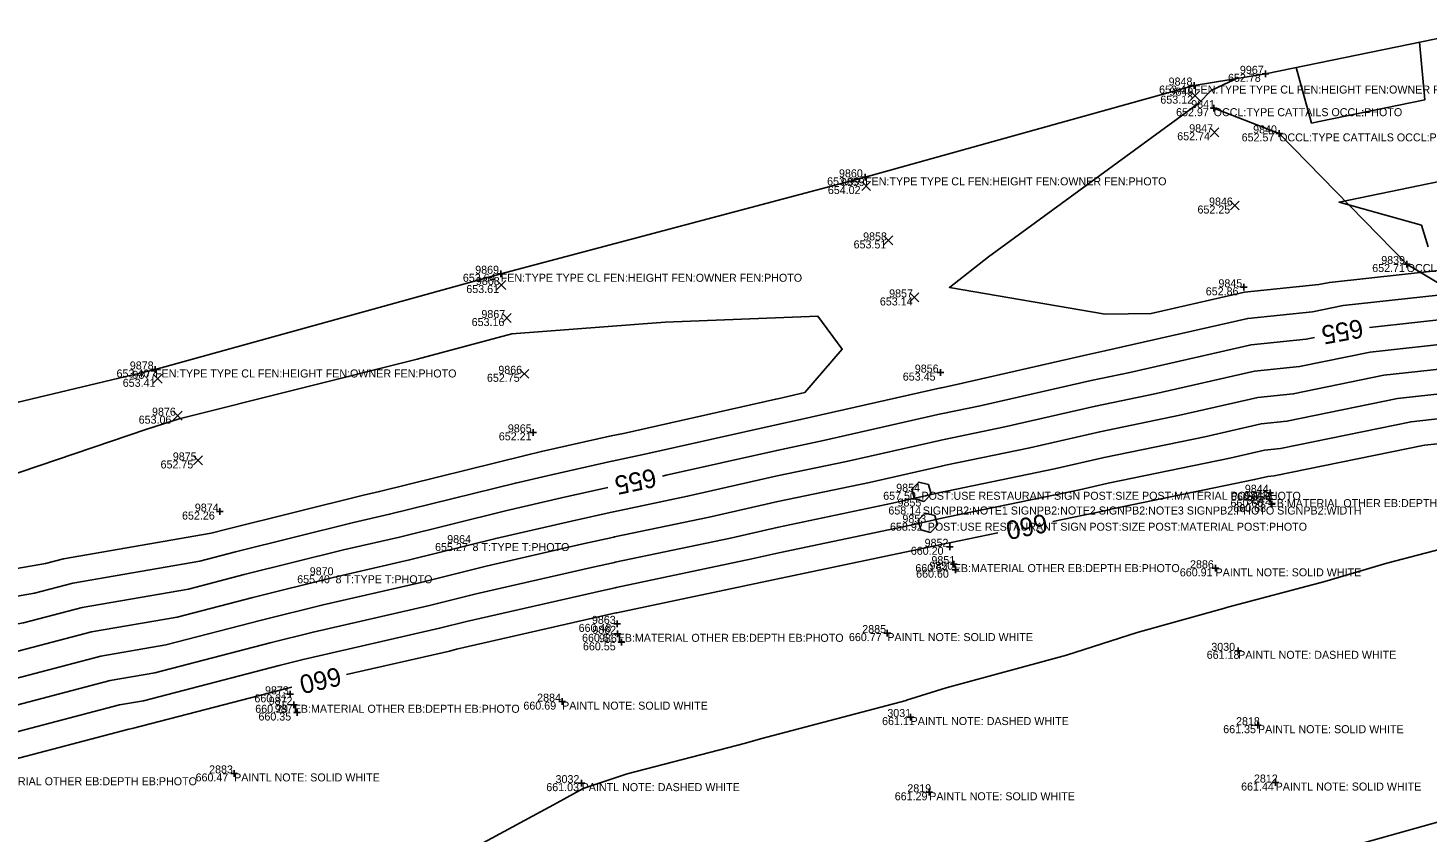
# Model space of a CAD drawing. Extents: x 2129350 to 2137777, y 657588 to 659885.
# Drawn here: x 2133748.4 to 2133958.2, y 658971.1 to 659091.7 of the extents above; entities that cross this region are included whole.
import ezdxf

# ---------------------------------------------------------------- set-up
doc = ezdxf.new("R2010")
doc.units = 0
for name, color, linetype in [('DT_X_Contour_Major', 7, 'Continuous'), ('DT_X_Contour_Minor', 7, 'Continuous'), ('DT_X_TIN_Hull', 7, 'Continuous'), ('PV_X_COP', 7, 'Continuous'), ('RD_X_Cells', 7, 'Continuous'), ('SV_X_Occupation_Line', 7, 'Continuous'), ('SV_X_Random_Point', 7, 'Continuous'), ('SV_X_Shot_Marker', 7, 'Continuous'), ('SV_X_Text_Comment', 7, 'Continuous'), ('SV_X_Text_Elevation', 7, 'Continuous'), ('SV_X_Text_Name', 7, 'Continuous')]:
    doc.layers.add(name, color=color, linetype=linetype)

msp = doc.modelspace()

# ---------------------------------------------------------------- linework, layer by layer
at = {"layer": 'DT_X_Contour_Major'}
for points in [[(2133949.6, 659046.76), (2133964.1, 659048.36), (2133973.02, 659050.17), (2133975.83, 659047.42), (2133976.39, 659049.15), (2133976.62, 659049.19), (2133986.1, 659056.36), (2133987.61, 659056.69), (2133997.25, 659058.74), (2133998.73, 659059.11), (2134000.25, 659059.52), (2134001.8, 659059.97), (2134002.9, 659059.7), (2134013.29, 659063.04), (2134025.4, 659065.98), (2134026.33, 659066.17), (2134030.51, 659067.19), (2134032.42, 659068.35), (2134033.64, 659067.88), (2134042.45, 659069.82)], [(2133843.58, 659024.48), (2133844.13, 659024.6), (2133860.71, 659028.33), (2133867.73, 659029.81), (2133885.33, 659033.79), (2133885.6, 659033.85), (2133891.19, 659035), (2133907.86, 659038.82), (2133913.66, 659040.02), (2133931.84, 659044.16), (2133940.07, 659045), (2133941.34, 659045.26)], [(2133902.1, 659017.67), (2133909.84, 659019.27), (2133911.06, 659019.55), (2133932.37, 659023.96), (2133934.37, 659024.42), (2133935.28, 659024.51), (2133957.86, 659029.12), (2133959.78, 659029.33), (2133982.42, 659033.95), (2133982.76, 659033.61)], [(2133737.86, 659000.74), (2133747.78, 659002.47), (2133756.55, 659004.77), (2133772.51, 659007.53), (2133780.84, 659009.7), (2133795.72, 659013.4), (2133804.16, 659015.32), (2133820.05, 659019.27), (2133828.45, 659021.19), (2133835.36, 659022.74)], [(2133796.17, 658994.7), (2133811.64, 658998.23), (2133812.7, 658998.5), (2133835.95, 659003.81), (2133836.57, 659003.95), (2133836.74, 659003.99), (2133860.17, 659008.91), (2133861.12, 659009.12), (2133884.93, 659014.11), (2133885.49, 659014.24), (2133886.63, 659014.48), (2133893.88, 659015.98)], [(2133692.79, 658963.26), (2133696.54, 658964.47), (2133714.26, 658970.74), (2133716.25, 658971.39), (2133720.58, 658972.97), (2133722.67, 658974.58), (2133723.83, 658975.37), (2133725.91, 658976.23), (2133732.32, 658978.31), (2133738.91, 658980.06), (2133739.05, 658980.11), (2133739.42, 658980.21), (2133739.56, 658980.23), (2133763.54, 658986.51), (2133764.05, 658986.6), (2133787.38, 658992.68), (2133787.98, 658992.83)]]:
    msp.add_lwpolyline(points, dxfattribs=at)
at = {"layer": 'DT_X_Contour_Minor'}
for points in [[(2133938.59, 659085.73), (2133940.9, 659077.4), (2133942.03, 659077.63), (2133957.87, 659080.87), (2133957.08, 659089.52)], [(2133929.57, 659084.06), (2133925.87, 659082.28), (2133924.02, 659080.38), (2133892.45, 659057.37), (2133886.61, 659052.77), (2133909.96, 659048.77), (2133916.85, 659048.87), (2133930.83, 659052.06), (2133941.99, 659053.19), (2133943.58, 659053.52), (2133965.83, 659055.96)], [(2133964.66, 659069.57), (2133945.04, 659065.55), (2133957.38, 659062.08), (2133958.41, 659058.86)], [(2133732.39, 659003.95), (2133749.42, 659006.92), (2133755.15, 659008.42), (2133774.2, 659011.71), (2133779.54, 659013.1), (2133797.23, 659017.5), (2133802.66, 659018.74), (2133821.51, 659023.43), (2133826.95, 659024.67), (2133835.97, 659026.7), (2133836.01, 659026.7), (2133840.92, 659027.74), (2133860.63, 659032.18), (2133864.29, 659032.94), (2133885.29, 659037.7), (2133885.39, 659037.72), (2133887.46, 659038.15), (2133907.23, 659042.67), (2133909.91, 659043.23), (2133931.33, 659048.11), (2133941.03, 659049.1), (2133945.62, 659050.03), (2133964.96, 659052.16)], [(2133731.22, 659007.91), (2133751.07, 659011.37), (2133753.75, 659012.07), (2133775.89, 659015.9), (2133778.23, 659016.51), (2133798.75, 659021.61), (2133801.16, 659022.16), (2133822.98, 659027.58), (2133825.44, 659028.15), (2133835.87, 659030.49), (2133835.89, 659030.49), (2133837.72, 659030.87), (2133860.55, 659036.02), (2133860.85, 659036.08), (2133864.93, 659037.01), (2133870.52, 659043.51), (2133866.88, 659048.43), (2133843.99, 659047.55), (2133820.97, 659045.78), (2133806.8, 659041.98), (2133771.1, 659033.04), (2133766.25, 659031.53), (2133741.89, 659023.24)], [(2133746.14, 658998.02), (2133757.95, 659001.11), (2133770.82, 659003.34), (2133782.15, 659006.29), (2133794.21, 659009.29), (2133805.65, 659011.91), (2133818.58, 659015.12), (2133829.95, 659017.72), (2133836.17, 659019.11), (2133836.25, 659019.13), (2133847.34, 659021.46), (2133860.79, 659024.49), (2133871.17, 659026.67), (2133885.36, 659029.88), (2133885.8, 659029.97), (2133894.92, 659031.86), (2133908.5, 659034.96), (2133917.4, 659036.81), (2133932.35, 659040.21), (2133939.11, 659040.9), (2133949.7, 659043.06), (2133963.23, 659044.55)], [(2133744.49, 658993.58), (2133759.35, 658997.46), (2133769.12, 658999.16), (2133783.46, 659002.89), (2133792.69, 659005.19), (2133807.15, 659008.49), (2133817.11, 659010.96), (2133831.45, 659014.24), (2133836.27, 659015.32), (2133836.37, 659015.35), (2133850.55, 659018.32), (2133860.88, 659020.65), (2133874.61, 659023.53), (2133885.39, 659025.97), (2133886.01, 659026.1), (2133898.65, 659028.71), (2133909.14, 659031.11), (2133921.14, 659033.59), (2133932.85, 659036.26), (2133938.16, 659036.8), (2133951.74, 659039.58), (2133962.37, 659040.75)], [(2133741.21, 658984.68), (2133762.14, 658990.16), (2133765.74, 658990.78), (2133786.07, 658996.08), (2133789.67, 658996.98), (2133810.14, 659001.65), (2133814.17, 659002.65), (2133834.45, 659007.29), (2133836.47, 659007.74), (2133836.62, 659007.78), (2133856.96, 659012.05), (2133861.04, 659012.96), (2133881.49, 659017.25), (2133885.46, 659018.15), (2133886.42, 659018.35), (2133906.11, 659022.42), (2133910.42, 659023.4), (2133928.63, 659027.17), (2133933.87, 659028.37), (2133936.24, 659028.61), (2133955.82, 659032.61), (2133960.64, 659033.14), (2133980.54, 659037.19), (2133981.38, 659036.37)], [(2133742.85, 658989.13), (2133760.75, 658993.81), (2133767.43, 658994.97), (2133784.76, 658999.49), (2133791.18, 659001.08), (2133808.65, 659005.07), (2133815.64, 659006.81), (2133832.95, 659010.76), (2133836.37, 659011.53), (2133836.49, 659011.56), (2133853.75, 659015.18), (2133860.96, 659016.81), (2133878.05, 659020.39), (2133885.43, 659022.06), (2133886.22, 659022.23), (2133902.38, 659025.56), (2133909.78, 659027.26), (2133924.89, 659030.38), (2133933.36, 659032.32), (2133937.2, 659032.7), (2133953.78, 659036.09), (2133961.51, 659036.94)], [(2133970.99, 659016.3), (2133952.17, 659011.4), (2133942.87, 659008.68), (2133928.15, 659004.78), (2133928.12, 659004.77), (2133928.03, 659004.74), (2133914.74, 659001.04), (2133904.16, 658997.62), (2133886.11, 658992.71), (2133880.18, 658990.86), (2133880.09, 658990.83), (2133858.25, 658985.07), (2133856, 658984.44), (2133838.3, 658979.81), (2133831.98, 658977.72), (2133831.7, 658977.62), (2133827.77, 658975.48), (2133809.38, 658965.53)]]:
    msp.add_lwpolyline(points, dxfattribs=at)
at = {"layer": 'DT_X_TIN_Hull'}
msp.add_lwpolyline([(2134356.03, 659185.95), (2134303.52, 659173.01), (2134259.23, 659162.31), (2134216.07, 659153.31), (2134168.25, 659141.96), (2134125.88, 659132.55), (2134109.05, 659128.86), (2134056.89, 659117.03), (2133999.59, 659103.37), (2133973.21, 659091.25), (2133972.95, 659091.39), (2133971.1, 659091.46), (2133969.76, 659091.14), (2133967.6, 659091.08), (2133965.7, 659091.19), (2133965.45, 659091.23), (2133933.98, 659084.79), (2133923.28, 659083.03), (2133873.95, 659069.27), (2133819.31, 659054.81), (2133767.48, 659040.46), (2133725.98, 659030.57)], dxfattribs=at)
at = {"layer": 'PV_X_COP'}
msp.add_lwpolyline([(2134372.8, 659086.61), (2134323.79, 659072.7), (2134275.99, 659059.69), (2134222.68, 659044.63), (2134179.75, 659033.13), (2134131.31, 659020.04), (2134083.27, 659006.66), (2134034.91, 658993.22), (2133987.27, 658980.27), (2133938.9, 658966.72), (2133890.03, 658953.66), (2133841.98, 658940.1), (2133794.81, 658927.21), (2133746.12, 658913.94)], dxfattribs=at)
at = {"layer": 'RD_X_Cells'}
for points in [[(2133881.34, 659021.06), (2133882.79, 659020.68), (2133883.85, 659021.74), (2133883.45, 659023.19), (2133882, 659023.57), (2133880.95, 659022.5), (2133881.34, 659021.06)], [(2133882.29, 659016.41), (2133883.74, 659016.03), (2133884.79, 659017.1), (2133884.39, 659018.55), (2133882.94, 659018.92), (2133881.89, 659017.86), (2133882.29, 659016.41)]]:
    msp.add_lwpolyline(points, dxfattribs=at)
at = {"layer": 'SV_X_Occupation_Line'}
msp.add_line((2133964.23, 659050.82), (2133955.17, 659056.27), dxfattribs=at)
msp.add_lwpolyline([(2133955.17, 659056.27), (2133936.04, 659075.86), (2133926.23, 659079.64)], dxfattribs=at)
at = {"layer": 'SV_X_Random_Point'}
for p, q in [((2133922.75, 659080.86), (2133924.08, 659082.19)), ((2133922.75, 659082.19), (2133924.08, 659080.86)), ((2133925.69, 659075.36), (2133927.02, 659076.7)), ((2133925.69, 659076.7), (2133927.02, 659075.36)), ((2133873.46, 659067.3), (2133874.79, 659068.63)), ((2133873.46, 659068.63), (2133874.79, 659067.3)), ((2133928.74, 659064.38), (2133930.07, 659065.71)), ((2133928.74, 659065.71), (2133930.07, 659064.38)), ((2133876.79, 659059.15), (2133878.12, 659060.48)), ((2133876.79, 659060.48), (2133878.12, 659059.15)), ((2133818.74, 659052.45), (2133820.07, 659053.78)), ((2133818.74, 659053.78), (2133820.07, 659052.45)), ((2133880.68, 659050.6), (2133882.02, 659051.93)), ((2133880.68, 659051.93), (2133882.02, 659050.6)), ((2133819.56, 659047.5), (2133820.89, 659048.84)), ((2133819.56, 659048.84), (2133820.89, 659047.5)), ((2133822.18, 659039.14), (2133823.51, 659040.47)), ((2133822.18, 659040.47), (2133823.51, 659039.14)), ((2133767.21, 659038.4), (2133768.54, 659039.73)), ((2133767.21, 659039.73), (2133768.54, 659038.4)), ((2133770.21, 659032.86), (2133771.55, 659034.2)), ((2133770.21, 659034.2), (2133771.55, 659032.86)), ((2133773.25, 659026.15), (2133774.58, 659027.49)), ((2133773.25, 659027.49), (2133774.58, 659026.15))]:
    msp.add_line(p, q, dxfattribs=at)
at = {"layer": 'SV_X_Shot_Marker'}
for p, q in [((2133933.48, 659084.79), (2133934.48, 659084.79)), ((2133933.98, 659085.29), (2133933.98, 659084.29)), ((2133933.98, 659084.79), (2133933.98, 659084.79)), ((2133922.78, 659083.03), (2133923.78, 659083.03)), ((2133923.28, 659083.53), (2133923.28, 659082.53)), ((2133923.28, 659083.03), (2133923.28, 659083.03)), ((2133925.73, 659079.64), (2133926.73, 659079.64)), ((2133926.23, 659080.14), (2133926.23, 659079.14)), ((2133926.23, 659079.64), (2133926.23, 659079.64)), ((2133936.04, 659076.36), (2133936.04, 659075.36)), ((2133935.54, 659075.86), (2133936.54, 659075.86)), ((2133936.04, 659075.86), (2133936.04, 659075.86)), ((2133873.95, 659069.77), (2133873.95, 659068.77)), ((2133873.45, 659069.27), (2133874.45, 659069.27)), ((2133873.95, 659069.27), (2133873.95, 659069.27)), ((2133819.31, 659055.31), (2133819.31, 659054.31)), ((2133954.67, 659056.27), (2133955.67, 659056.27)), ((2133955.17, 659056.77), (2133955.17, 659055.77)), ((2133955.17, 659056.27), (2133955.17, 659056.27)), ((2133818.81, 659054.81), (2133819.81, 659054.81)), ((2133819.31, 659054.81), (2133819.31, 659054.81)), ((2133930.74, 659053.28), (2133930.74, 659052.28)), ((2133930.24, 659052.78), (2133931.24, 659052.78)), ((2133930.74, 659052.78), (2133930.74, 659052.78)), ((2133766.98, 659040.46), (2133767.98, 659040.46)), ((2133767.48, 659040.96), (2133767.48, 659039.96)), ((2133767.48, 659040.46), (2133767.48, 659040.46)), ((2133885.27, 659040.49), (2133885.27, 659039.49)), ((2133884.77, 659039.99), (2133885.77, 659039.99)), ((2133885.27, 659039.99), (2133885.27, 659039.99)), ((2133823.7, 659031.03), (2133824.7, 659031.03)), ((2133824.2, 659031.53), (2133824.2, 659030.53)), ((2133824.2, 659031.03), (2133824.2, 659031.03)), ((2133934.19, 659021.97), (2133935.19, 659021.97)), ((2133934.61, 659021.52), (2133934.61, 659020.52)), ((2133934.69, 659022.47), (2133934.69, 659021.47)), ((2133934.69, 659021.97), (2133934.69, 659021.97)), ((2133777.21, 659019.65), (2133777.21, 659018.65)), ((2133934.11, 659021.02), (2133935.11, 659021.02)), ((2133934.47, 659020.27), (2133935.47, 659020.27)), ((2133934.61, 659021.02), (2133934.61, 659021.02)), ((2133934.97, 659020.77), (2133934.97, 659019.77)), ((2133934.97, 659020.27), (2133934.97, 659020.27)), ((2133776.71, 659019.15), (2133777.71, 659019.15)), ((2133777.21, 659019.15), (2133777.21, 659019.15)), ((2133886.16, 659013.87), (2133887.16, 659013.87)), ((2133886.66, 659014.37), (2133886.66, 659013.37)), ((2133886.66, 659013.87), (2133886.66, 659013.87)), ((2133886.75, 659011.27), (2133887.75, 659011.27)), ((2133887.25, 659011.77), (2133887.25, 659010.77)), ((2133887.25, 659011.27), (2133887.25, 659011.27)), ((2133926.51, 659011.15), (2133926.51, 659010.15)), ((2133887.01, 659010.44), (2133888.01, 659010.44)), ((2133887.51, 659010.94), (2133887.51, 659009.94)), ((2133887.51, 659010.44), (2133887.51, 659010.44)), ((2133926.01, 659010.65), (2133927.01, 659010.65)), ((2133926.51, 659010.65), (2133926.51, 659010.65)), ((2133836.79, 659002.81), (2133836.79, 659001.81)), ((2133836.29, 659002.31), (2133837.29, 659002.31)), ((2133836.35, 659000.82), (2133837.35, 659000.82)), ((2133836.79, 659002.31), (2133836.79, 659002.31)), ((2133836.85, 659001.32), (2133836.85, 659000.32)), ((2133836.85, 659000.82), (2133836.85, 659000.82)), ((2133876.79, 659000.93), (2133877.79, 659000.93)), ((2133877.29, 659001.43), (2133877.29, 659000.43)), ((2133877.29, 659000.93), (2133877.29, 659000.93)), ((2133836.92, 658999.55), (2133837.92, 658999.55)), ((2133837.42, 659000.05), (2133837.42, 658999.05)), ((2133837.42, 658999.55), (2133837.42, 658999.55)), ((2133929.9, 658998.77), (2133929.9, 658997.77)), ((2133929.4, 658998.27), (2133930.4, 658998.27)), ((2133929.9, 658998.27), (2133929.9, 658998.27)), ((2133787.74, 658992.25), (2133787.74, 658991.25)), ((2133787.24, 658991.75), (2133788.24, 658991.75)), ((2133787.74, 658991.75), (2133787.74, 658991.75)), ((2133787.78, 658990.18), (2133788.78, 658990.18)), ((2133788.28, 658990.68), (2133788.28, 658989.68)), ((2133788.28, 658990.18), (2133788.28, 658990.18)), ((2133828.02, 658990.65), (2133829.02, 658990.65)), ((2133828.52, 658991.15), (2133828.52, 658990.15)), ((2133828.52, 658990.65), (2133828.52, 658990.65)), ((2133788.28, 658989.02), (2133789.28, 658989.02)), ((2133788.78, 658989.52), (2133788.78, 658988.52)), ((2133788.78, 658989.02), (2133788.78, 658989.02)), ((2133880.28, 658988.34), (2133881.28, 658988.34)), ((2133880.78, 658988.84), (2133880.78, 658987.84)), ((2133880.78, 658988.34), (2133880.78, 658988.34)), ((2133932.37, 658987.12), (2133933.37, 658987.12)), ((2133932.87, 658987.62), (2133932.87, 658986.62)), ((2133932.87, 658987.12), (2133932.87, 658987.12)), ((2133778.84, 658979.89), (2133779.84, 658979.89)), ((2133779.34, 658980.39), (2133779.34, 658979.39)), ((2133779.34, 658979.89), (2133779.34, 658979.89)), ((2133830.95, 658978.43), (2133831.95, 658978.43)), ((2133831.45, 658978.93), (2133831.45, 658977.93)), ((2133831.45, 658978.43), (2133831.45, 658978.43)), ((2133883.57, 658977.56), (2133883.57, 658976.56)), ((2133935.02, 658978.52), (2133936.02, 658978.52)), ((2133935.52, 658979.02), (2133935.52, 658978.02)), ((2133935.52, 658978.52), (2133935.52, 658978.52)), ((2133883.07, 658977.06), (2133884.07, 658977.06)), ((2133883.57, 658977.06), (2133883.57, 658977.06))]:
    msp.add_line(p, q, dxfattribs=at)

# ---------------------------------------------------------------- texts
at = {"layer": 'DT_X_Contour_Major'}
for s, rotation, p in [('655', 190.3252, (2133948.36, 659048.05)), ('655', 191.9317, (2133842.32, 659025.65)), ('660', 191.66, (2133900.99, 659018.87)), ('660', 192.8864, (2133795.03, 658995.88))]:
    msp.add_text(s, height=2.8, rotation=rotation, dxfattribs=at).set_placement(p)
at = {"layer": 'SV_X_Text_Comment'}
for s, p in [('FEN:TYPE TYPE CL FEN:HEIGHT FEN:OWNER FEN:PHOTO', (2133923.28, 659081.83)), ('OCCL:TYPE CATTAILS OCCL:PHOTO', (2133926.23, 659078.44)), ('OCCL:TYPE CATTAILS OCCL:PHOTO', (2133936.04, 659074.66)), ('FEN:TYPE TYPE CL FEN:HEIGHT FEN:OWNER FEN:PHOTO', (2133873.95, 659068.07)), ('OCCL:TYPE CATTAILS OCCL:PHOTO', (2133955.17, 659055.07)), ('FEN:TYPE TYPE CL FEN:HEIGHT FEN:OWNER FEN:PHOTO', (2133819.31, 659053.61)), ('FEN:TYPE TYPE CL FEN:HEIGHT FEN:OWNER FEN:PHOTO', (2133767.48, 659039.26)), ('POST:USE RESTAURANT SIGN POST:SIZE POST:MATERIAL POST:PHOTO', (2133882.4, 659020.92)), ('SIGNPB2:NOTE1 SIGNPB2:NOTE2 SIGNPB2:NOTE3 SIGNPB2:PHOTO SIGNPB2:WIDTH', (2133882.6, 659018.71)), ('EB:MATERIAL OTHER EB:DEPTH EB:PHOTO', (2133934.61, 659019.82)), ('POST:USE RESTAURANT SIGN POST:SIZE POST:MATERIAL POST:PHOTO', (2133883.34, 659016.28)), ('8 T:TYPE T:PHOTO', (2133815.09, 659013.23)), ('EB:MATERIAL OTHER EB:DEPTH EB:PHOTO', (2133887.25, 659010.07)), ('8 T:TYPE T:PHOTO', (2133794.55, 659008.4)), ('PAINTL NOTE: SOLID WHITE', (2133926.51, 659009.44)), ('EB:MATERIAL OTHER EB:DEPTH EB:PHOTO', (2133836.85, 658999.62)), ('PAINTL NOTE: SOLID WHITE', (2133877.29, 658999.73)), ('PAINTL NOTE: DASHED WHITE', (2133929.9, 658997.07)), ('EB:MATERIAL OTHER EB:DEPTH EB:PHOTO', (2133788.28, 658988.98)), ('PAINTL NOTE: SOLID WHITE', (2133828.52, 658989.45)), ('PAINTL NOTE: DASHED WHITE', (2133880.78, 658987.14)), ('PAINTL NOTE: SOLID WHITE', (2133932.87, 658985.92)), ('PAINTL NOTE: SOLID WHITE', (2133779.34, 658978.69)), ('EB:MATERIAL OTHER EB:DEPTH EB:PHOTO', (2133739.88, 658978.11)), ('PAINTL NOTE: DASHED WHITE', (2133831.45, 658977.23)), ('PAINTL NOTE: SOLID WHITE', (2133935.52, 658977.32)), ('PAINTL NOTE: SOLID WHITE', (2133883.57, 658975.86))]:
    msp.add_text(s, height=1.2, dxfattribs=at).set_placement(p)
at = {"layer": 'SV_X_Text_Elevation'}
for s, p in [('652.78', (2133928.37, 659083.59)), ('653.41', (2133918.04, 659081.83)), ('653.12', (2133918.23, 659080.32)), ('652.97', (2133920.59, 659078.44)), ('652.74', (2133920.76, 659074.83)), ('652.57', (2133930.42, 659074.66)), ('653.99', (2133868.26, 659068.07)), ('654.02', (2133868.37, 659066.76)), ('652.25', (2133923.8, 659063.84)), ('653.51', (2133872.23, 659058.61)), ('652.71', (2133950, 659055.07)), ('653.64', (2133813.64, 659053.61)), ('653.61', (2133814.16, 659051.92)), ('653.14', (2133876.17, 659050.06)), ('652.86', (2133925.04, 659051.58)), ('653.16', (2133814.96, 659046.97)), ('653.40', (2133761.71, 659039.26)), ('653.41', (2133762.64, 659037.86)), ('652.75', (2133817.25, 659038.61)), ('653.45', (2133879.61, 659038.79)), ('653.06', (2133765.03, 659032.33)), ('652.21', (2133819.03, 659029.83)), ('652.75', (2133768.31, 659025.62)), ('657.50', (2133876.67, 659020.92)), ('660.66', (2133928.82, 659020.78)), ('658.14', (2133877.45, 659018.71)), ('660.66', (2133928.75, 659019.82)), ('660.68', (2133929.17, 659019.07)), ('652.26', (2133771.53, 659017.95)), ('658.92', (2133877.69, 659016.28)), ('655.27', (2133809.47, 659013.23)), ('660.20', (2133880.81, 659012.67)), ('660.54', (2133881.49, 659010.07)), ('655.40', (2133788.8, 659008.4)), ('660.60', (2133881.61, 659009.24)), ('660.91', (2133921.15, 659009.44)), ('660.48', (2133831, 659001.11)), ('660.51', (2133831.51, 658999.62)), ('660.77', (2133871.53, 658999.73)), ('660.55', (2133831.65, 658998.35)), ('661.18', (2133925.18, 658997.07)), ('660.31', (2133782.38, 658990.55)), ('660.29', (2133782.51, 658988.98)), ('660.69', (2133822.72, 658989.45)), ('660.35', (2133782.99, 658987.82)), ('661.11', (2133876.5, 658987.14)), ('661.35', (2133927.66, 658985.92)), ('660.47', (2133773.56, 658978.69)), ('661.03', (2133826.15, 658977.23)), ('661.44', (2133930.34, 658977.32)), ('661.29', (2133878.4, 658975.86))]:
    msp.add_text(s, height=1.2, dxfattribs=at).set_placement(p)
at = {"layer": 'SV_X_Text_Name'}
for s, p in [('9967', (2133930.16, 659084.79)), ('9848', (2133919.47, 659083.03)), ('9849', (2133919.6, 659081.52)), ('9841', (2133922.86, 659079.64)), ('9847', (2133922.56, 659076.03)), ('9840', (2133932.14, 659075.86)), ('9860', (2133870.04, 659069.27)), ('9859', (2133870.32, 659067.96)), ('9846', (2133925.53, 659065.04)), ('9858', (2133873.66, 659059.81)), ('9839', (2133951.35, 659056.27)), ('9869', (2133815.49, 659054.81)), ('9868', (2133815.59, 659053.12)), ('9845', (2133926.94, 659052.78)), ('9857', (2133877.56, 659051.27)), ('9867', (2133816.42, 659048.17)), ('9878', (2133763.7, 659040.46)), ('9866', (2133818.96, 659039.81)), ('9856', (2133881.41, 659039.99)), ('9877', (2133764.1, 659039.06)), ('9876', (2133767.03, 659033.53)), ('9865', (2133820.39, 659031.03)), ('9875', (2133770.15, 659026.82)), ('9854', (2133878.62, 659022.12)), ('9843', (2133930.82, 659021.02)), ('9844', (2133930.9, 659021.97)), ('9842', (2133931.19, 659020.27)), ('9874', (2133773.45, 659019.15)), ('9855', (2133878.82, 659019.91)), ('9853', (2133879.55, 659017.48)), ('9864', (2133811.29, 659014.43)), ('9852', (2133882.88, 659013.87)), ('9850', (2133883.61, 659010.44)), ('9851', (2133883.9, 659011.27)), ('2886', (2133922.68, 659010.65)), ('9870', (2133790.68, 659009.6)), ('9863', (2133832.99, 659002.31)), ('9862', (2133833.05, 659000.82)), ('9861', (2133834.05, 658999.55)), ('2885', (2133873.53, 659000.93)), ('3030', (2133925.87, 658998.27)), ('9873', (2133783.97, 658991.75)), ('9872', (2133784.52, 658990.18)), ('9871', (2133785.44, 658989.02)), ('2884', (2133824.78, 658990.65)), ('3031', (2133877.29, 658988.34)), ('2818', (2133929.58, 658987.12)), ('2883', (2133775.59, 658979.89)), ('3032', (2133827.54, 658978.43)), ('2812', (2133932.26, 658978.52)), ('2819', (2133880.29, 658977.06))]:
    msp.add_text(s, height=1.2, dxfattribs=at).set_placement(p)

doc.saveas('drawing.dxf')
